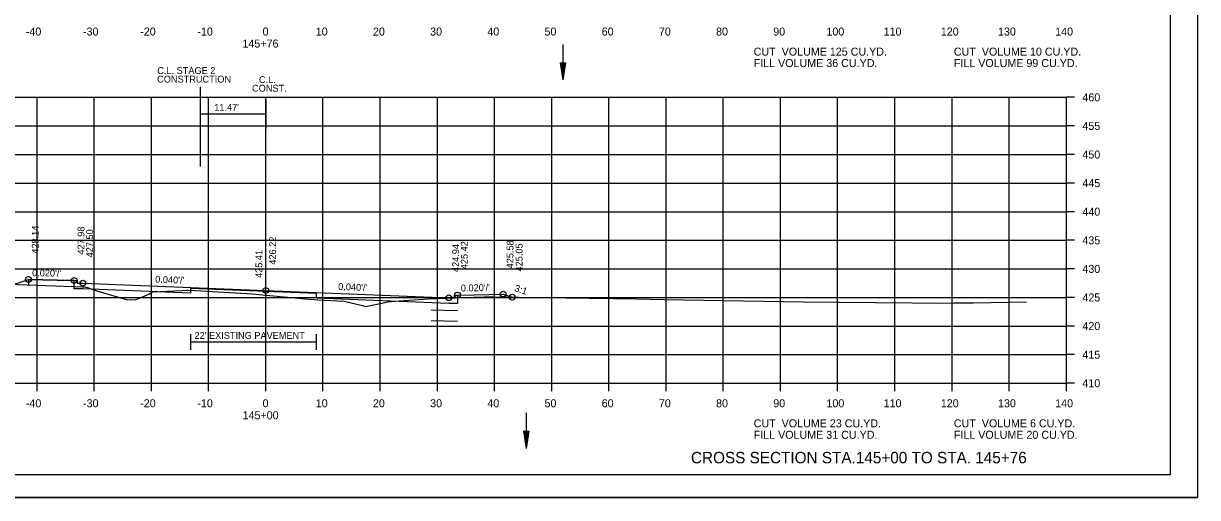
# Model space of a CAD drawing. Extents: x 1538688 to 1540766, y 656250 to 671912.
# Drawn here: x 1538815.8 to 1539021.1, y 663591.4 to 663674.3 of the extents above; entities that cross this region are included whole.
import ezdxf

# ---------------------------------------------------------------- set-up
doc = ezdxf.new("R2010")
doc.units = 0
for name, color, linetype in [('15', 7, 'Continuous'), ('18', 7, 'Continuous'), ('20', 7, 'Continuous'), ('22', 7, 'Continuous'), ('26', 7, 'Continuous'), ('29', 7, 'Continuous'), ('39', 7, 'Continuous'), ('41', 7, 'Continuous'), ('42', 7, 'Continuous'), ('7', 7, 'Continuous'), ('Borings', 7, 'Continuous'), ('Default', 7, 'Continuous'), ('Horizontal Alignment', 7, 'Continuous'), ('RipRap', 7, 'Continuous'), ('Wall Heights', 7, 'Continuous')]:
    doc.layers.add(name, color=color, linetype=linetype)

msp = doc.modelspace()

# ---------------------------------------------------------------- linework, layer by layer
at = {"layer": '15'}
for p, q in [((1538909.67, 663667.43), (1538910.12, 663664.43)), ((1538909.67, 663667.43), (1538910.57, 663667.43)), ((1538909.74, 663667.43), (1538910.12, 663664.93)), ((1538909.82, 663667.43), (1538910.12, 663665.45)), ((1538909.9, 663667.43), (1538910.12, 663665.95)), ((1538909.97, 663667.43), (1538910.12, 663666.45)), ((1538910.05, 663667.43), (1538910.12, 663666.96)), ((1538910.57, 663667.43), (1538910.12, 663664.43)), ((1538910.27, 663667.43), (1538910.12, 663666.45)), ((1538910.42, 663667.43), (1538910.12, 663665.45)), ((1538910.49, 663667.43), (1538910.12, 663664.93)), ((1538910.34, 663667.43), (1538910.12, 663665.95)), ((1538910.19, 663667.43), (1538910.12, 663666.96)), ((1538903.25, 663602.99), (1538903.7, 663599.99)), ((1538903.25, 663602.99), (1538904.15, 663602.99)), ((1538903.33, 663602.99), (1538903.7, 663600.49)), ((1538903.41, 663602.99), (1538903.7, 663601.01)), ((1538903.48, 663602.99), (1538903.7, 663601.51)), ((1538903.56, 663602.99), (1538903.7, 663602.02)), ((1538903.63, 663602.99), (1538903.7, 663602.52)), ((1538904.15, 663602.99), (1538903.7, 663599.99)), ((1538903.85, 663602.99), (1538903.7, 663602.02)), ((1538904, 663602.99), (1538903.7, 663601.01)), ((1538904.08, 663602.99), (1538903.7, 663600.49)), ((1538903.93, 663602.99), (1538903.7, 663601.51)), ((1538903.78, 663602.99), (1538903.7, 663602.52))]:
    msp.add_line(p, q, dxfattribs=at)
at = {"layer": '18'}
msp.add_lwpolyline([(1538811.55, 663628.74), (1538826.21, 663628.22), (1538826.43, 663628.22), (1538826.99, 663628.13), (1538828.8, 663627.5), (1538833.99, 663625.94), (1538834.65, 663626), (1538835.39, 663625.93), (1538837.75, 663626.97), (1538838.36, 663627.33), (1538843.49, 663627.61), (1538844.38, 663627.64), (1538844.57, 663627.66), (1538845.81, 663627.59), (1538855.81, 663627), (1538865.79, 663626.09), (1538866.71, 663626.01), (1538867.28, 663625.97), (1538871.91, 663625.74), (1538875.11, 663624.96), (1538875.6, 663624.82), (1538879.07, 663625.51), (1538879.47, 663625.61), (1538881.5, 663625.8), (1538886.55, 663626.16), (1538894.54, 663626.43), (1538896.45, 663626.48), (1538898.25, 663626.47), (1538923.03, 663626.12), (1538927.79, 663626.03), (1538952.13, 663625.59), (1538964.76, 663625.5), (1538971.28, 663625.45), (1538976.46, 663625.4), (1538978.55, 663625.43), (1538981.93, 663625.44), (1538991.18, 663625.61)], dxfattribs=at)
at = {"layer": '20'}
msp.add_lwpolyline([(1538792.48, 663632.23), (1538806.26, 663626.05), (1538816.67, 663629.52), (1538821.67, 663629.42), (1538824.67, 663629.36), (1538825.17, 663629.36), (1538825.18, 663628.86), (1538826.18, 663628.88), (1538858.18, 663627.6), (1538890.18, 663626.32), (1538891.18, 663626.3), (1538891.19, 663626.8), (1538891.69, 663626.8), (1538894.69, 663626.86), (1538899.69, 663626.96), (1538901.28, 663626.42)], dxfattribs=at)
at = {"layer": '22'}
for p, q in [((1538718.18, 663661.37), (1538998.18, 663661.37)), ((1538818.18, 663611.37), (1538818.18, 663661.37)), ((1538828.18, 663611.37), (1538828.18, 663661.37)), ((1538838.18, 663611.37), (1538838.18, 663661.37)), ((1538848.18, 663611.37), (1538848.18, 663661.37)), ((1538858.18, 663611.37), (1538858.18, 663661.37)), ((1538868.18, 663611.37), (1538868.18, 663661.37)), ((1538878.18, 663611.37), (1538878.18, 663661.37)), ((1538888.18, 663611.37), (1538888.18, 663661.37)), ((1538898.18, 663611.37), (1538898.18, 663661.37)), ((1538908.18, 663611.37), (1538908.18, 663661.37)), ((1538918.18, 663611.37), (1538918.18, 663661.37)), ((1538928.18, 663611.37), (1538928.18, 663661.37)), ((1538938.18, 663611.37), (1538938.18, 663661.37)), ((1538948.18, 663611.37), (1538948.18, 663661.37)), ((1538958.18, 663611.37), (1538958.18, 663661.37)), ((1538968.18, 663611.37), (1538968.18, 663661.37)), ((1538978.18, 663611.37), (1538978.18, 663661.37)), ((1538988.18, 663611.37), (1538988.18, 663661.37)), ((1538998.18, 663611.37), (1538998.18, 663661.37)), ((1538718.18, 663656.37), (1538998.18, 663656.37)), ((1538718.18, 663651.37), (1538998.18, 663651.37)), ((1538718.18, 663646.37), (1538998.18, 663646.37)), ((1538718.18, 663641.37), (1538998.18, 663641.37)), ((1538718.18, 663636.37), (1538998.18, 663636.37)), ((1538718.18, 663631.37), (1538998.18, 663631.37)), ((1538718.18, 663626.37), (1538998.18, 663626.37)), ((1538718.18, 663621.37), (1538998.18, 663621.37)), ((1538718.18, 663616.37), (1538998.18, 663616.37)), ((1538718.18, 663611.37), (1538998.18, 663611.37))]:
    msp.add_line(p, q, dxfattribs=at)
at = {"layer": '26'}
for p, q in [((1538887.07, 663624.2), (1538891.73, 663624.07)), ((1538887.07, 663622.37), (1538891.73, 663622.24)), ((1538687.78, 663591.39), (1539021.11, 663591.39))]:
    msp.add_line(p, q, dxfattribs=at)
msp.add_lwpolyline([(1538687.77, 663804.73), (1539021.11, 663804.73), (1539021.11, 663591.39), (1538687.77, 663591.39)], close=True, dxfattribs=at)
for centre in [(1538816.67, 663629.52), (1538824.67, 663629.36), (1538826.18, 663628.88), (1538858.18, 663627.6), (1538890.18, 663626.32), (1538891.69, 663626.8), (1538899.69, 663626.96), (1538901.28, 663626.42)]:
    msp.add_circle(centre, 0.5, dxfattribs=at)
at = {"layer": '29'}
msp.add_lwpolyline([(1538824.67, 663629.36), (1538821.67, 663629.42), (1538816.67, 663629.52), (1538816.67, 663628.56)], dxfattribs=at)
at = {"layer": '39'}
for p, q in [((1538910.12, 663670.62), (1538910.12, 663664.43)), ((1538903.7, 663606.18), (1538903.7, 663599.99))]:
    msp.add_line(p, q, dxfattribs=at)
at = {"layer": '7'}
for p, q in [((1538845.01, 663619.95), (1538845.01, 663617.2)), ((1538867.01, 663618.57), (1538845.01, 663618.57)), ((1538867.01, 663619.95), (1538867.01, 663617.2))]:
    msp.add_line(p, q, dxfattribs=at)
at = {"layer": 'Borings'}
for p, q in [((1538998.18, 663611.37), (1538998.18, 663661.37)), ((1538999.58, 663661.37), (1538998.18, 663661.37)), ((1538999.58, 663656.37), (1538998.18, 663656.37)), ((1538999.58, 663651.37), (1538998.18, 663651.37)), ((1538999.58, 663646.37), (1538998.18, 663646.37)), ((1538999.58, 663641.37), (1538998.18, 663641.37)), ((1538999.58, 663636.37), (1538998.18, 663636.37)), ((1538999.58, 663631.37), (1538998.18, 663631.37)), ((1538999.58, 663626.37), (1538998.18, 663626.37)), ((1538999.58, 663621.37), (1538998.18, 663621.37)), ((1538999.58, 663616.37), (1538998.18, 663616.37)), ((1538718.18, 663611.37), (1538998.18, 663611.37)), ((1538818.18, 663609.97), (1538818.18, 663611.37)), ((1538828.18, 663609.97), (1538828.18, 663611.37)), ((1538838.18, 663609.97), (1538838.18, 663611.37)), ((1538848.18, 663609.97), (1538848.18, 663611.37)), ((1538858.18, 663609.97), (1538858.18, 663611.37)), ((1538868.18, 663609.97), (1538868.18, 663611.37)), ((1538878.18, 663609.97), (1538878.18, 663611.37)), ((1538888.18, 663609.97), (1538888.18, 663611.37)), ((1538898.18, 663609.97), (1538898.18, 663611.37)), ((1538908.18, 663609.97), (1538908.18, 663611.37)), ((1538918.18, 663609.97), (1538918.18, 663611.37)), ((1538928.18, 663609.97), (1538928.18, 663611.37)), ((1538938.18, 663609.97), (1538938.18, 663611.37)), ((1538948.18, 663609.97), (1538948.18, 663611.37)), ((1538958.18, 663609.97), (1538958.18, 663611.37)), ((1538968.18, 663609.97), (1538968.18, 663611.37)), ((1538978.18, 663609.97), (1538978.18, 663611.37)), ((1538988.18, 663609.97), (1538988.18, 663611.37)), ((1538998.18, 663609.97), (1538998.18, 663611.37)), ((1538999.58, 663611.37), (1538998.18, 663611.37))]:
    msp.add_line(p, q, dxfattribs=at)
at = {"layer": 'Default'}
for p, q in [((1538846.71, 663663.21), (1538846.71, 663649.3)), ((1538858.18, 663660.92), (1538858.18, 663655.92)), ((1538858.18, 663658.42), (1538846.71, 663658.42))]:
    msp.add_line(p, q, dxfattribs=at)
at = {"layer": 'RipRap'}
for q in [(1539016.36, 663800.83), (1538700.18, 663595.37)]:
    msp.add_line((1539016.36, 663595.37), q, dxfattribs=at)
at = {"layer": 'Wall Heights'}
msp.add_lwpolyline([(1538891.69, 663626.8), (1538891.69, 663625.3), (1538890.18, 663625.32), (1538867.02, 663626.25), (1538867.02, 663627.08), (1538858.18, 663627.43), (1538845.02, 663627.96), (1538845.02, 663627.13), (1538826.18, 663627.88), (1538824.67, 663627.86), (1538824.67, 663629.36)], dxfattribs=at)

# ---------------------------------------------------------------- texts
at = {"layer": '15'}
msp.add_text('CROSS SECTION STA.145+00 TO STA. 145+76', height=2, dxfattribs=at).set_placement((1538932.53, 663597.37))
at = {"layer": '41'}
for s, p in [('428.14', (1538818.47, 663634.02)), ('427.98', (1538826.47, 663633.86)), ('427.50', (1538827.98, 663633.38)), ('426.22', (1538859.98, 663632.1)), ('425.41', (1538857.58, 663629.78)), ('424.94', (1538891.98, 663630.82)), ('425.42', (1538893.49, 663631.3)), ('425.58', (1538901.49, 663631.46)), ('425.05', (1538903.08, 663630.92))]:
    msp.add_text(s, height=1.2, rotation=90, dxfattribs=at).set_placement(p)
at = {"layer": '42'}
for s, rotation, p in [("0.020'/'", 358.8542, (1538817.3, 663630.1)), ("0.040'/'", 357.7094, (1538838.82, 663628.97)), ("0.040'/'", 357.7094, (1538870.82, 663627.69)), ("0.020'/'", 1.1458, (1538892.3, 663627.41)), ('3:1', 341.5651, (1538901.56, 663627.52))]:
    msp.add_text(s, height=1.2, rotation=rotation, dxfattribs=at).set_placement(p)
at = {"layer": '7'}
msp.add_text("22' EXISTING PAVEMENT", height=1.2, dxfattribs=at).set_placement((1538845.71, 663619.13))
at = {"layer": 'Default'}
for s, p in [('C.L. STAGE 2', (1538839.2, 663665.45)), ('CONSTRUCTION', (1538839.18, 663663.95)), ('CONST.', (1538855.78, 663662.36)), ('C.L.', (1538856.98, 663663.86)), ("11.47'", (1538849.17, 663659.03))]:
    msp.add_text(s, height=1.2, dxfattribs=at).set_placement(p)
at = {"layer": 'Horizontal Alignment'}
for s, p in [('-40', (1538816.22, 663672.17)), ('-30', (1538826.22, 663672.17)), ('-20', (1538836.22, 663672.17)), ('-10', (1538846.22, 663672.17)), ('0', (1538857.62, 663672.17)), ('10', (1538866.92, 663672.17)), ('20', (1538876.92, 663672.17)), ('30', (1538886.92, 663672.17)), ('40', (1538896.92, 663672.17)), ('50', (1538906.92, 663672.17)), ('60', (1538916.92, 663672.17)), ('70', (1538926.92, 663672.17)), ('80', (1538936.92, 663672.17)), ('90', (1538946.92, 663672.17)), ('100', (1538956.22, 663672.17)), ('110', (1538966.22, 663672.17)), ('120', (1538976.22, 663672.17)), ('130', (1538986.22, 663672.17)), ('140', (1538996.22, 663672.17)), ('145+76', (1538854.1, 663670.07)), ('CUT  VOLUME 125 CU.YD.', (1538943.5, 663668.66)), ('CUT  VOLUME 10 CU.YD.', (1538978.5, 663668.66)), ('FILL VOLUME 36 CU.YD.', (1538943.5, 663666.66)), ('FILL VOLUME 99 CU.YD.', (1538978.5, 663666.66)), ('460', (1539000.98, 663660.67)), ('455', (1539000.98, 663655.67)), ('450', (1539000.98, 663650.67)), ('445', (1539000.98, 663645.67)), ('440', (1539000.98, 663640.67)), ('435', (1539000.98, 663635.67)), ('430', (1539000.98, 663630.67)), ('425', (1539000.98, 663625.67)), ('420', (1539000.98, 663620.67)), ('415', (1539000.98, 663615.67)), ('410', (1539000.98, 663610.67)), ('-40', (1538816.22, 663607.17)), ('-30', (1538826.22, 663607.17)), ('-20', (1538836.22, 663607.17)), ('-10', (1538846.22, 663607.17)), ('0', (1538857.62, 663607.17)), ('10', (1538866.92, 663607.17)), ('20', (1538876.92, 663607.17)), ('30', (1538886.92, 663607.17)), ('40', (1538896.92, 663607.17)), ('50', (1538906.92, 663607.17)), ('60', (1538916.92, 663607.17)), ('70', (1538926.92, 663607.17)), ('80', (1538936.92, 663607.17)), ('90', (1538946.92, 663607.17)), ('100', (1538956.22, 663607.17)), ('110', (1538966.22, 663607.17)), ('120', (1538976.22, 663607.17)), ('130', (1538986.22, 663607.17)), ('140', (1538996.22, 663607.17)), ('145+00', (1538854.12, 663605.07)), ('CUT  VOLUME 23 CU.YD.', (1538943.5, 663603.66)), ('CUT  VOLUME 6 CU.YD.', (1538978.5, 663603.66)), ('FILL VOLUME 31 CU.YD.', (1538943.5, 663601.66)), ('FILL VOLUME 20 CU.YD.', (1538978.5, 663601.66))]:
    msp.add_text(s, height=1.4, dxfattribs=at).set_placement(p)

doc.saveas('drawing.dxf')
